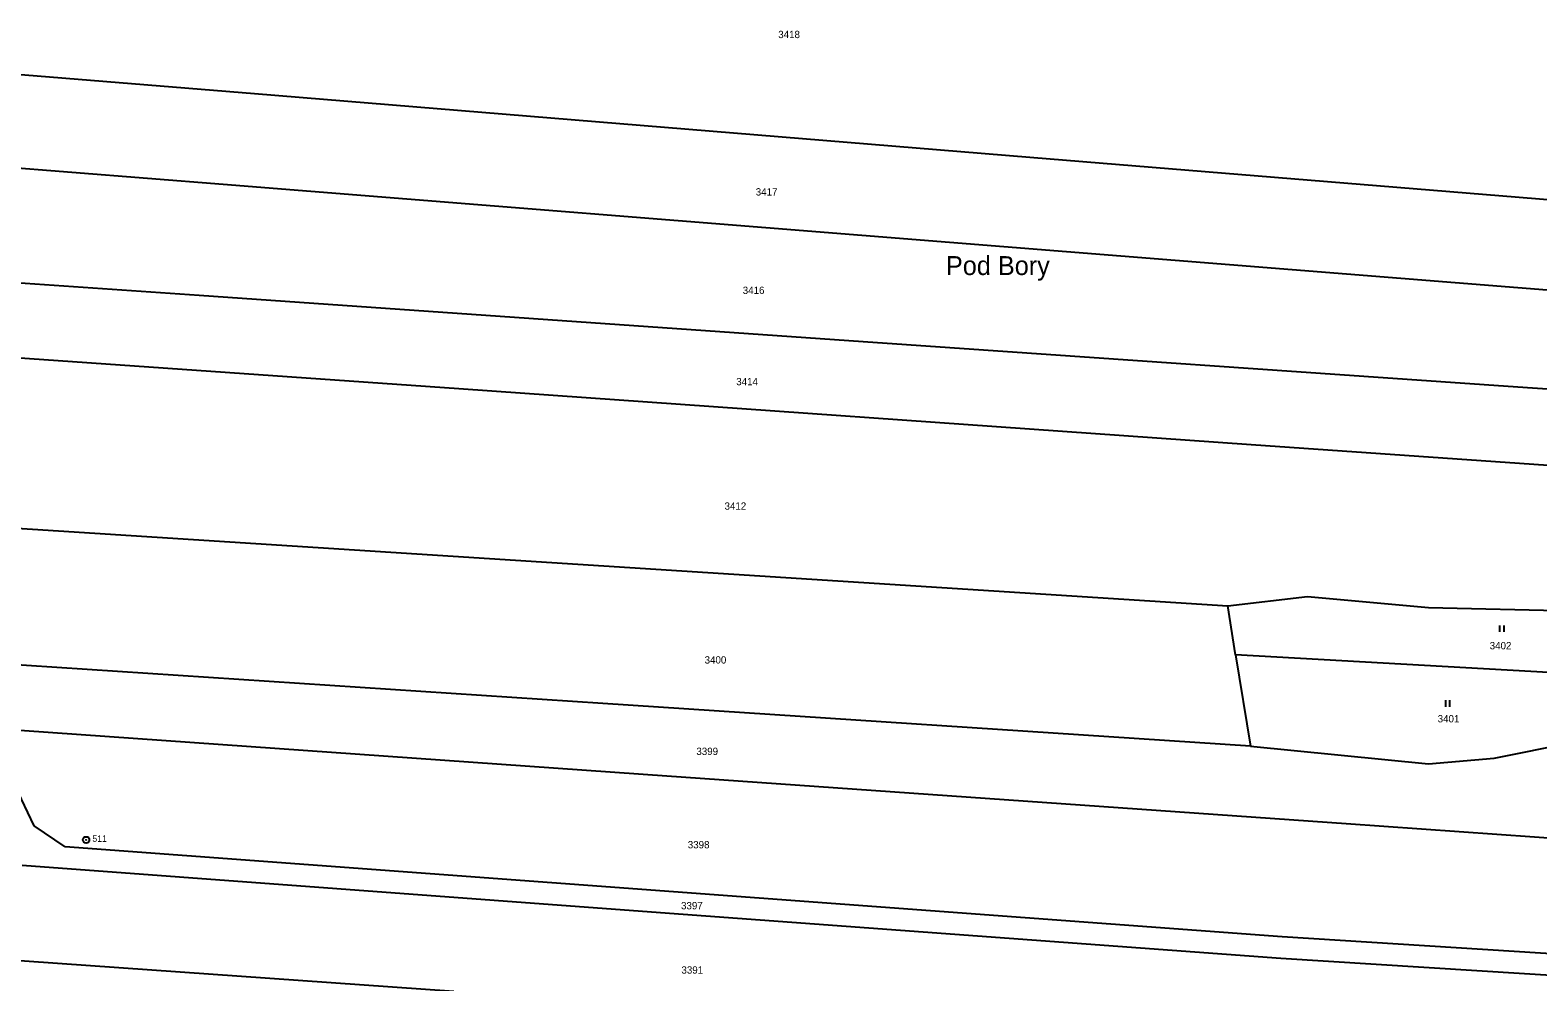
# Model space of a CAD drawing. Extents: x -618848 to -615803, y -1044450 to -1042254.
# Drawn here: x -618158.6 to -617807.4, y -1043505.2 to -1043283.5 of the extents above; entities that cross this region are included whole.
import ezdxf
from ezdxf.enums import TextEntityAlignment as Align

# ---------------------------------------------------------------- set-up
doc = ezdxf.new("R2010")
doc.units = 0
doc.header["$LTSCALE"] = 0.68
for name, color, linetype, lineweight in [('1', 7, 'Continuous', 25), ('3', 7, 'Continuous', 25), ('7', 7, 'Continuous', 13), ('8', 7, 'Continuous', 25)]:
    doc.layers.add(name, color=color, linetype=linetype, lineweight=lineweight)
doc.layers.add('2', color=7, linetype='Continuous')

msp = doc.modelspace()

# ---------------------------------------------------------------- linework, layer by layer
at = {"layer": '1'}
for p, q in [((-618286.9, -1043283.48), (-618106.31, -1043298.27)), ((-618106.31, -1043298.27), (-617925.72, -1043313.06)), ((-618113.61, -1043319.44), (-618282.75, -1043305.94)), ((-617925.72, -1043313.06), (-617745.12, -1043327.84)), ((-617944.47, -1043332.93), (-618113.61, -1043319.44)), ((-618273.96, -1043334.48), (-618119.24, -1043345.24)), ((-617775.33, -1043346.42), (-617944.47, -1043332.93)), ((-618119.24, -1043345.24), (-617964.53, -1043355.99)), ((-618058.76, -1043367.07), (-618243.38, -1043354.08)), ((-617964.53, -1043355.99), (-617809.82, -1043366.74)), ((-617809.82, -1043366.74), (-617655.1, -1043377.5)), ((-617874.13, -1043380.06), (-618058.76, -1043367.07)), ((-617689.51, -1043393.05), (-617874.13, -1043380.06)), ((-618194.53, -1043397.42), (-618037.08, -1043407.51)), ((-618037.08, -1043407.51), (-617879.63, -1043417.6)), ((-617879.63, -1043417.6), (-617861.04, -1043415.42)), ((-617861.04, -1043415.42), (-617832.85, -1043417.99)), ((-617877.79, -1043429.01), (-617879.63, -1043417.6)), ((-617832.85, -1043417.99), (-617791.3, -1043418.95)), ((-617877.79, -1043429.01), (-617874.35, -1043450.33)), ((-617740.84, -1043436.7), (-617877.79, -1043429.01)), ((-618025.18, -1043440.38), (-618176, -1043430.43)), ((-617874.35, -1043450.33), (-618025.18, -1043440.38)), ((-618157.62, -1043468.86), (-618168.53, -1043446.06)), ((-618168.53, -1043446.06), (-618010.27, -1043457.19)), ((-617817.58, -1043453.06), (-617786.69, -1043446.94)), ((-617874.35, -1043450.33), (-617832.86, -1043454.43)), ((-617832.86, -1043454.43), (-617817.58, -1043453.06)), ((-618010.27, -1043457.19), (-617852.02, -1043468.33)), ((-617852.02, -1043468.33), (-617693.76, -1043479.46)), ((-618150.47, -1043473.74), (-618157.62, -1043468.86)), ((-618008.69, -1043484.22), (-618150.47, -1043473.74)), ((-618160.43, -1043478.01), (-618013.84, -1043488.85)), ((-617866.91, -1043494.7), (-618008.69, -1043484.22)), ((-618013.84, -1043488.85), (-617867.25, -1043499.69)), ((-618219.3, -1043496.14), (-618059.91, -1043507.35)), ((-617719.72, -1043504), (-617866.91, -1043494.7)), ((-617867.25, -1043499.69), (-617788.09, -1043504.69))]:
    msp.add_line(p, q, dxfattribs=at)
at = {"layer": '3'}
for p, q in [((-617816.231, -1043423.68), (-617816.231, -1043422.18)), ((-617815.23, -1043423.68), (-617815.23, -1043422.18)), ((-617828.851, -1043441.1), (-617828.851, -1043439.6)), ((-617827.85, -1043441.1), (-617827.85, -1043439.6))]:
    msp.add_line(p, q, dxfattribs=at)
at = {"layer": '8'}
for radius in [0.75, 0.03]:
    msp.add_circle((-618145.56, -1043472.1298), radius, dxfattribs=at)

# ---------------------------------------------------------------- texts
at = {"layer": '2'}
for s, p in [('3418', (-617984.33, -1043285.335)), ('3417', (-617989.57, -1043322.005)), ('3416', (-617992.6, -1043344.935)), ('3414', (-617994.11, -1043366.205)), ('3412', (-617996.84, -1043395.205)), ('3402', (-617818.6, -1043427.725)), ('3400', (-618001.48, -1043431.045)), ('3401', (-617830.72, -1043444.755)), ('3399', (-618003.4, -1043452.345)), ('3398', (-618005.4, -1043474.095)), ('3397', (-618006.97, -1043488.305)), ('3391', (-618006.88, -1043503.285))]:
    msp.add_text(s, height=1.7, dxfattribs=at).set_placement(p)
at = {"layer": '7'}
msp.add_text('Pod Bory', height=4.4, dxfattribs=at).set_placement((-617933.169, -1043340.53), align=Align.CENTER)
at = {"layer": '8'}
msp.add_text('511', height=1.5, dxfattribs=at).set_placement((-618144.08, -1043472.585))

doc.saveas('drawing.dxf')
